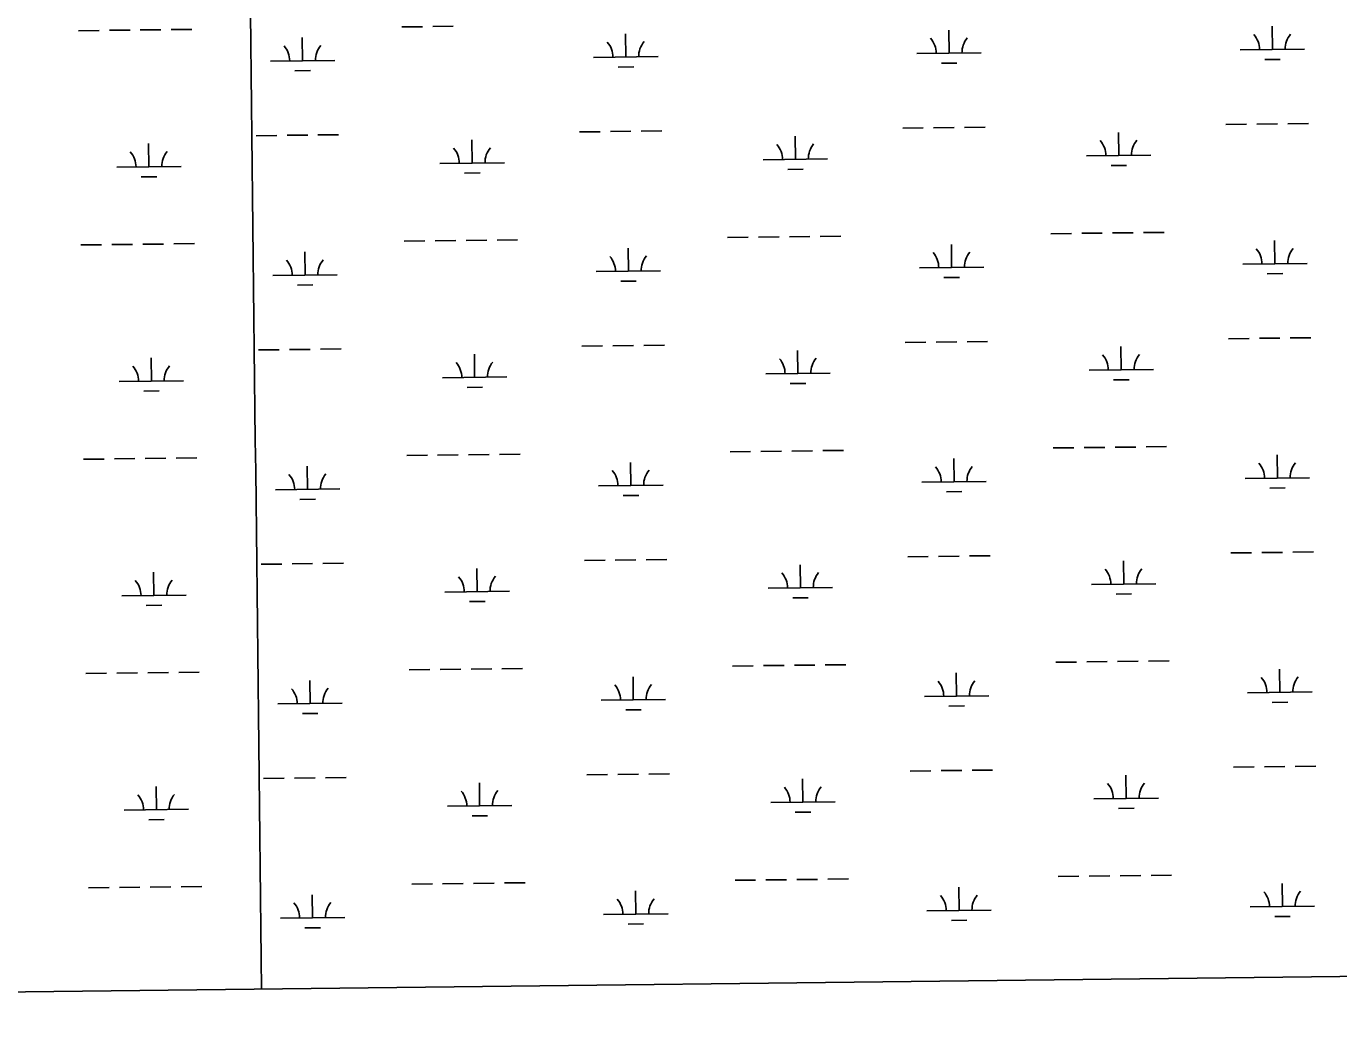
# Model space of a CAD drawing. Extents: x 3684037 to 3722149, y 433263 to 459021.
# Drawn here: x 3693188 to 3695226, y 438677 to 440234 of the extents above; entities that cross this region are included whole.
import ezdxf

# ---------------------------------------------------------------- set-up
doc = ezdxf.new("R2010")
doc.units = 0
for name, color, linetype in [('V-GRID-FRAM', 7, 'Continuous'), ('V-GRID-MAJR', 7, 'Continuous'), ('V-WETL-SWMP', 7, 'Continuous')]:
    doc.layers.add(name, color=color, linetype=linetype)

msp = doc.modelspace()

# ---------------------------------------------------------------- linework, layer by layer
at = {"layer": 'V-GRID-FRAM'}
msp.add_lwpolyline([(3688058.9450000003, 456858.86), (3719789.325, 457228.085), (3720008.822, 439046.889), (3688262.576, 438677.479), (3688058.9450000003, 456858.86)], dxfattribs=at)
at = {"layer": 'V-GRID-MAJR'}
msp.add_spline([(3693553.617, 438739.047), (3693484.88, 444797.567), (3693416.122, 450858.018), (3693347.364, 456918.47500000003), (3693347.342, 456920.398)], degree=3, dxfattribs=at)
at = {"layer": 'V-WETL-SWMP'}
for p, q in [((3693413.407536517, 440228.5336841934), (3693445.4053701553, 440228.9060240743)), ((3693771.291306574, 440232.69816613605), (3693803.289140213, 440233.07050601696)), ((3693819.2880570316, 440233.25667595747), (3693851.28589067, 440233.6290158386)), ((3695122.9222502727, 440197.68086312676), (3695122.5033686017, 440233.6784248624)), ((3693269.417285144, 440226.8581547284), (3693301.4151187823, 440227.2304946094)), ((3693317.4140356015, 440227.41666454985), (3693349.41186924, 440227.789004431)), ((3693365.4107860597, 440227.97517437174), (3693397.4086196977, 440228.34751425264)), ((3693617.3001859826, 440180.1608289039), (3693616.881304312, 440216.1583906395)), ((3694119.1742074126, 440186.0008403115), (3694118.755325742, 440221.99840204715)), ((3694621.0482288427, 440191.84085171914), (3694620.6293471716, 440227.83841345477)), ((3694571.051613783, 440191.25907065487), (3694671.0448439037, 440192.4226327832)), ((3695072.925635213, 440197.0990820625), (3695172.918865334, 440198.2626441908)), ((3693567.303570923, 440179.5790478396), (3693667.2968010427, 440180.74260996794)), ((3694069.177592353, 440185.41905924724), (3694169.1708224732, 440186.58262137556)), ((3694107.3545687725, 440170.43125799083), (3694131.352944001, 440170.710512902)), ((3694609.228590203, 440176.27126939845), (3694633.226965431, 440176.5505243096)), ((3695111.102611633, 440182.1112808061), (3695135.100986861, 440182.39053571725)), ((3693605.4805473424, 440164.5912465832), (3693629.4789225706, 440164.87050149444)), ((3694047.1142978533, 440069.72251078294), (3694079.112131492, 440070.09485066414)), ((3694095.1110483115, 440070.28102060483), (3694127.1088819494, 440070.6533604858)), ((3694143.1077987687, 440070.8395304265), (3694175.1056324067, 440071.21187030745)), ((3694548.9883192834, 440075.56252219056), (3694580.9861529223, 440075.93486207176)), ((3694596.9850697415, 440076.12103201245), (3694628.9829033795, 440076.4933718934)), ((3694644.981820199, 440076.6795418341), (3694676.979653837, 440077.0518817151)), ((3694884.3498917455, 440033.0317848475), (3694883.931010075, 440069.0293465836)), ((3695050.8623407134, 440081.4025335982), (3695082.8601743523, 440081.7748734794)), ((3695098.8590911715, 440081.9610434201), (3695130.8569248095, 440082.33338330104)), ((3695146.855841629, 440082.5195532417), (3695178.853675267, 440082.8918931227)), ((3693378.7278274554, 440015.5117506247), (3693378.3089457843, 440051.5093123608)), ((3693545.2402764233, 440063.8824993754), (3693577.2381100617, 440064.2548392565)), ((3693593.237026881, 440064.44100919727), (3693625.234860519, 440064.8133490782)), ((3693641.233777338, 440064.9995190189), (3693673.231610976, 440065.37185889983)), ((3693880.6018488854, 440021.35176203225), (3693880.182967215, 440057.3493237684)), ((3694382.4758703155, 440027.1917734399), (3694382.056988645, 440063.189335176)), ((3694332.479255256, 440026.6099923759), (3694432.4724853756, 440027.7735545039)), ((3694834.353276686, 440032.45000378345), (3694934.3465068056, 440033.61356591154)), ((3693328.7312123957, 440014.92996956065), (3693428.7244425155, 440016.0935316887)), ((3693830.6052338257, 440020.76998096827), (3693930.5984639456, 440021.9335430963)), ((3693868.7822102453, 440005.78217971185), (3693892.780585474, 440006.0614346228)), ((3694370.6562316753, 440011.6221911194), (3694394.654606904, 440011.90144603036)), ((3694872.5302531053, 440017.46220252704), (3694896.528628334, 440017.741457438)), ((3693366.908188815, 439999.94216830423), (3693390.9065640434, 440000.2214232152)), ((3694277.036201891, 439905.8857094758), (3694309.034035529, 439906.2580493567)), ((3694325.0329523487, 439906.4442192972), (3694357.030785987, 439906.81655917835)), ((3694373.0297028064, 439907.0027291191), (3694405.027536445, 439907.375069)), ((3694421.026453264, 439907.56123894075), (3694453.0242869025, 439907.93357882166)), ((3694778.910223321, 439911.7257208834), (3694810.908056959, 439912.0980607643)), ((3694826.9069737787, 439912.28423070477), (3694858.904807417, 439912.65657058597)), ((3694874.9037242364, 439912.8427405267), (3694906.901557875, 439913.2150804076)), ((3694922.9004746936, 439913.4012503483), (3694954.8983083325, 439913.7735902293)), ((3693273.2881590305, 439894.20568666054), (3693305.2859926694, 439894.5780265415)), ((3693321.284909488, 439894.76419648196), (3693353.2827431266, 439895.13653636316)), ((3693369.2816599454, 439895.32270630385), (3693401.279493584, 439895.69504618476)), ((3693417.2784104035, 439895.8812161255), (3693449.2762440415, 439896.2535560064)), ((3693621.1710598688, 439847.508360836), (3693620.7521781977, 439883.50592257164)), ((3693775.162180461, 439900.04569806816), (3693807.160014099, 439900.4180379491)), ((3693823.1589309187, 439900.6042078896), (3693855.156764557, 439900.9765477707)), ((3693871.155681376, 439901.1627177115), (3693903.1535150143, 439901.5350575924)), ((3693919.1524318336, 439901.7212275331), (3693951.150265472, 439902.09356741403)), ((3694123.0450812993, 439853.34837224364), (3694122.626199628, 439889.34593397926)), ((3694624.9191027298, 439859.18838365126), (3694624.5002210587, 439895.1859453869)), ((3695126.79312416, 439865.0283950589), (3695126.3742424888, 439901.0259567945)), ((3695076.7965091, 439864.4466139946), (3695176.78973922, 439865.6101761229)), ((3693571.174444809, 439846.92657977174), (3693671.16767493, 439848.09014190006)), ((3694073.0484662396, 439852.76659117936), (3694173.04169636, 439853.9301533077)), ((3694574.92248767, 439858.606602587), (3694674.91571779, 439859.7701647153)), ((3694613.0994640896, 439843.61880133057), (3694637.0978393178, 439843.89805624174)), ((3695114.9734855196, 439849.4588127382), (3695138.971860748, 439849.73806764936)), ((3693609.351421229, 439831.9387785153), (3693633.349796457, 439832.21803342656)), ((3694111.2254426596, 439837.77878992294), (3694135.2238178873, 439838.0580448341)), ((3694552.8591931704, 439742.9100541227), (3694584.857026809, 439743.2823940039)), ((3694600.8559436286, 439743.46856394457), (3694632.8537772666, 439743.84090382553)), ((3694648.852694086, 439744.0270737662), (3694680.850527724, 439744.3994136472)), ((3695054.7332146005, 439748.7500655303), (3695086.731048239, 439749.1224054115)), ((3695102.7299650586, 439749.3085753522), (3695134.7277986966, 439749.68091523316)), ((3695150.726715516, 439749.86708517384), (3695182.724549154, 439750.2394250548)), ((3693549.1111503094, 439731.2300313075), (3693581.108983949, 439731.60237118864)), ((3693597.1079007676, 439731.7885411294), (3693629.1057344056, 439732.1608810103)), ((3693645.1046512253, 439732.34705095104), (3693677.1024848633, 439732.71939083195)), ((3693884.4727227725, 439688.69929396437), (3693884.0538411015, 439724.6968557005)), ((3694050.98517174, 439737.07004271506), (3694082.983005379, 439737.44238259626)), ((3694098.981922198, 439737.62855253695), (3694130.979755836, 439738.0008924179)), ((3694146.9786726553, 439738.1870623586), (3694178.9765062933, 439738.55940223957)), ((3694386.3467442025, 439694.539305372), (3694385.927862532, 439730.53686710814)), ((3694888.2207656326, 439700.3793167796), (3694887.8018839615, 439736.3768785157)), ((3693382.598701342, 439682.8592825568), (3693382.179819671, 439718.8568442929)), ((3694838.224150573, 439699.79753571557), (3694938.2173806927, 439700.96109784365)), ((3693332.6020862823, 439682.27750149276), (3693432.595316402, 439683.4410636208)), ((3693834.476107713, 439688.1175129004), (3693934.4693378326, 439689.2810750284)), ((3694336.350129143, 439693.957524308), (3694436.3433592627, 439695.12108643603)), ((3694374.5271055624, 439678.96972305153), (3694398.525480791, 439679.24897796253)), ((3694876.4011269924, 439684.80973445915), (3694900.399502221, 439685.0889893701)), ((3693370.779062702, 439667.28970023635), (3693394.77743793, 439667.5689551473)), ((3693872.6530841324, 439673.12971164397), (3693896.6514593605, 439673.4089665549)), ((3694782.781097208, 439579.0732528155), (3694814.778930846, 439579.44559269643)), ((3694830.777847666, 439579.6317626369), (3694862.7756813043, 439580.0041025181)), ((3694878.774598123, 439580.1902724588), (3694910.7724317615, 439580.56261233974)), ((3694926.7713485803, 439580.7487822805), (3694958.769182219, 439581.1211221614)), ((3693277.159032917, 439561.55321859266), (3693309.1568665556, 439561.9255584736)), ((3693325.155783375, 439562.1117284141), (3693357.1536170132, 439562.4840682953)), ((3693373.1525338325, 439562.67023823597), (3693405.150367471, 439563.0425781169)), ((3693421.1492842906, 439563.2287480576), (3693453.1471179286, 439563.6010879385)), ((3693779.0330543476, 439567.3932300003), (3693811.030887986, 439567.7655698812)), ((3693827.0298048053, 439567.9517398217), (3693859.0276384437, 439568.32407970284)), ((3693875.0265552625, 439568.5102496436), (3693907.024388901, 439568.8825895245)), ((3693923.02330572, 439569.06875946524), (3693955.0211393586, 439569.44109934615)), ((3694126.915955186, 439520.69590417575), (3694126.497073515, 439556.6934659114)), ((3694280.907075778, 439573.2332414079), (3694312.904909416, 439573.6055812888)), ((3694328.903826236, 439573.7917512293), (3694360.9016598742, 439574.16409111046)), ((3694376.900576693, 439574.3502610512), (3694408.8984103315, 439574.7226009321)), ((3694424.89732715, 439574.90877087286), (3694456.895160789, 439575.2811107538)), ((3694628.7899766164, 439526.5359155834), (3694628.3710949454, 439562.533477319)), ((3695130.6639980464, 439532.375926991), (3695130.2451163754, 439568.3734887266)), ((3693625.041933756, 439514.85589276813), (3693624.623052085, 439550.8534545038)), ((3694076.919340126, 439520.1141231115), (3694176.912570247, 439521.2776852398)), ((3694578.7933615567, 439525.9541345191), (3694678.786591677, 439527.1176966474)), ((3695080.6673829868, 439531.7941459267), (3695180.660613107, 439532.95770805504)), ((3695118.8443594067, 439516.8063446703), (3695142.8427346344, 439517.0855995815)), ((3693575.045318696, 439514.27411170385), (3693675.0385488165, 439515.4376738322)), ((3693613.2222951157, 439499.28631044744), (3693637.2206703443, 439499.5655653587)), ((3694115.096316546, 439505.12632185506), (3694139.0946917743, 439505.40557676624)), ((3694616.9703379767, 439510.9663332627), (3694640.9687132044, 439511.24558817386)), ((3695058.6040884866, 439416.0975974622), (3695090.601922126, 439416.4699373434)), ((3695106.6008389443, 439416.65610728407), (3695138.598672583, 439417.02844716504)), ((3695154.5975894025, 439417.2146171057), (3695186.5954230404, 439417.5869569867)), ((3693552.9820241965, 439398.5775632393), (3693584.979857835, 439398.9499031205)), ((3693600.9787746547, 439399.13607306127), (3693632.9766082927, 439399.5084129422)), ((3693648.975525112, 439399.6945828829), (3693680.97335875, 439400.0669227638)), ((3694054.8560456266, 439404.41757464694), (3694086.8538792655, 439404.78991452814)), ((3694102.8527960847, 439404.9760844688), (3694134.8506297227, 439405.3484243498)), ((3694150.8495465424, 439405.5345942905), (3694182.8473801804, 439405.90693417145)), ((3694390.217618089, 439361.8868373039), (3694389.7987364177, 439397.88439904)), ((3694556.7300670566, 439410.25758605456), (3694588.727900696, 439410.62992593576)), ((3694604.7268175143, 439410.81609587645), (3694636.7246511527, 439411.1884357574)), ((3694652.7235679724, 439411.3746056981), (3694684.7214016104, 439411.74694557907)), ((3694892.091639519, 439367.7268487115), (3694891.6727578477, 439403.7244104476)), ((3693386.4695752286, 439350.2068144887), (3693386.0506935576, 439386.2043762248)), ((3693888.3435966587, 439356.04682589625), (3693887.9247149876, 439392.0443876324)), ((3693838.346981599, 439355.46504483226), (3693938.340211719, 439356.6286069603)), ((3694340.2210030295, 439361.3050562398), (3694440.2142331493, 439362.4686183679)), ((3694842.0950244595, 439367.14506764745), (3694942.0882545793, 439368.30862977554)), ((3693336.472960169, 439349.62503342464), (3693436.466190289, 439350.7885955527)), ((3693374.6499365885, 439334.6372321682), (3693398.648311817, 439334.9164870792)), ((3693876.5239580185, 439340.47724357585), (3693900.522333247, 439340.7564984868)), ((3694378.397979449, 439346.3172549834), (3694402.396354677, 439346.59650989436)), ((3694880.272000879, 439352.15726639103), (3694904.270376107, 439352.436521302)), ((3693377.023407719, 439230.01777016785), (3693409.0212413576, 439230.39011004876)), ((3693425.0201581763, 439230.5762799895), (3693457.017991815, 439230.9486198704)), ((3693782.9039282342, 439234.74076193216), (3693814.901761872, 439235.11310181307)), ((3693830.900678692, 439235.2992717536), (3693862.89851233, 439235.6716116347)), ((3693878.8974291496, 439235.85778157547), (3693910.895262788, 439236.2301214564)), ((3693926.894179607, 439236.4162913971), (3693958.8920132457, 439236.78863127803)), ((3694284.7779496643, 439240.5807733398), (3694316.7757833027, 439240.9531132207)), ((3694332.774700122, 439241.13928316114), (3694364.77253376, 439241.51162304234)), ((3694380.7714505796, 439241.6977929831), (3694412.769284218, 439242.070132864)), ((3694428.7682010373, 439242.25630280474), (3694460.7660346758, 439242.62864268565)), ((3694786.6519710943, 439246.42078474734), (3694818.6498047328, 439246.7931246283)), ((3694834.648721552, 439246.97929456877), (3694866.64655519, 439247.35163444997)), ((3694882.6454720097, 439247.53780439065), (3694914.643305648, 439247.9101442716)), ((3694930.6422224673, 439248.0963142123), (3694962.640056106, 439248.4686540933)), ((3695134.534871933, 439199.7234589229), (3695134.115990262, 439235.7210206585)), ((3693281.029906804, 439228.90075052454), (3693313.027740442, 439229.27309040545)), ((3693329.026657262, 439229.45926034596), (3693361.0244909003, 439229.8316002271)), ((3693628.9128076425, 439182.2034247), (3693628.4939259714, 439218.20098643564)), ((3694130.786829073, 439188.04343610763), (3694130.367947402, 439224.04099784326)), ((3694632.660850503, 439193.88344751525), (3694632.241968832, 439229.8810092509)), ((3694582.6642354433, 439193.301666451), (3694682.657465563, 439194.4652285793)), ((3695084.5382568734, 439199.1416778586), (3695184.531486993, 439200.3052399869)), ((3693578.916192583, 439181.62164363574), (3693678.909422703, 439182.78520576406)), ((3694080.7902140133, 439187.46165504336), (3694180.7834441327, 439188.6252171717)), ((3694118.967190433, 439172.47385378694), (3694142.965565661, 439172.7531086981)), ((3694620.841211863, 439178.31386519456), (3694644.8395870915, 439178.59312010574)), ((3695122.7152332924, 439184.1538766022), (3695146.7136085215, 439184.43313151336)), ((3693617.093169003, 439166.6338423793), (3693641.0915442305, 439166.9130972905)), ((3693652.8463989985, 439067.04211481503), (3693684.8442326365, 439067.41445469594)), ((3694058.7269195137, 439071.76510657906), (3694090.724753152, 439072.13744646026)), ((3694106.7236699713, 439072.32361640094), (3694138.72150361, 439072.6959562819)), ((3694154.720420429, 439072.8821262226), (3694186.718254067, 439073.25446610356)), ((3694560.6009409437, 439077.6051179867), (3694592.5987745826, 439077.9774578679)), ((3694608.5976914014, 439078.16362780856), (3694640.59552504, 439078.53596768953)), ((3694656.5944418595, 439078.7221376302), (3694688.5922754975, 439079.0944775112)), ((3694895.962513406, 439035.0743806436), (3694895.543631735, 439071.0719423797)), ((3695062.4749623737, 439083.4451293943), (3695094.4727960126, 439083.8174692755)), ((3695110.4717128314, 439084.0036392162), (3695142.46954647, 439084.37597909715)), ((3695158.4684632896, 439084.56214903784), (3695190.4662969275, 439084.9344889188)), ((3693390.3404491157, 439017.5543464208), (3693389.921567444, 439053.5519081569)), ((3693556.852898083, 439065.92509517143), (3693588.850731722, 439066.29743505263)), ((3693604.849648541, 439066.4836049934), (3693636.8474821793, 439066.8559448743)), ((3693892.2144705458, 439023.39435782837), (3693891.7955888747, 439059.3919195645)), ((3694394.088491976, 439029.234369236), (3694393.6696103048, 439065.23193097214)), ((3694344.091876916, 439028.65258817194), (3694444.085107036, 439029.81615030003)), ((3694845.965898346, 439034.49259957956), (3694945.9591284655, 439035.65616170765)), ((3693340.343834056, 439016.97256535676), (3693440.337064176, 439018.1361274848)), ((3693842.217855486, 439022.8125767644), (3693942.211085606, 439023.9761388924)), ((3693880.3948319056, 439007.82477550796), (3693904.393207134, 439008.1040304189)), ((3694382.2688533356, 439013.6647869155), (3694406.2672285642, 439013.9440418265)), ((3694884.1428747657, 439019.50479832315), (3694908.1412499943, 439019.7840532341)), ((3693378.5208104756, 439001.98476410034), (3693402.5191857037, 439002.2640190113)), ((3694288.6488235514, 438907.9283052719), (3694320.6466571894, 438908.3006451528)), ((3694336.645574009, 438908.48681509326), (3694368.643407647, 438908.85915497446)), ((3694384.6423244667, 438909.0453249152), (3694416.640158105, 438909.4176647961)), ((3694432.639074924, 438909.60383473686), (3694464.636908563, 438909.97617461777)), ((3694790.5228449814, 438913.76831667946), (3694822.5206786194, 438914.1406565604)), ((3694838.519595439, 438914.3268265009), (3694870.517429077, 438914.6991663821)), ((3694886.5163458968, 438914.88533632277), (3694918.514179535, 438915.25767620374)), ((3694934.513096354, 438915.4438461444), (3694966.510929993, 438915.8161860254)), ((3693284.900780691, 438896.24828245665), (3693316.8986143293, 438896.62062233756)), ((3693332.8975311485, 438896.8067922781), (3693364.8953647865, 438897.1791321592)), ((3693380.8942816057, 438897.36530209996), (3693412.892115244, 438897.7376419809)), ((3693428.8910320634, 438897.9238119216), (3693460.888865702, 438898.2961518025)), ((3693632.783681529, 438849.5509566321), (3693632.364799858, 438885.54851836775)), ((3693786.7748021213, 438902.0882938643), (3693818.7726357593, 438902.4606337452)), ((3693834.771552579, 438902.6468036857), (3693866.769386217, 438903.01914356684)), ((3693882.768303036, 438903.2053135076), (3693914.7661366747, 438903.5776533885)), ((3693930.7650534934, 438903.76382332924), (3693962.7628871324, 438904.13616321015)), ((3694134.6577029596, 438855.39096803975), (3694134.2388212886, 438891.3885297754)), ((3694636.53172439, 438861.23097944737), (3694636.112842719, 438897.228541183)), ((3695138.40574582, 438867.070990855), (3695137.986864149, 438903.0685525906)), ((3695088.4091307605, 438866.4892097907), (3695188.40236088, 438867.65277191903)), ((3693582.7870664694, 438848.96917556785), (3693682.7802965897, 438850.13273769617)), ((3694084.6610879, 438854.8091869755), (3694184.6543180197, 438855.9727491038)), ((3694586.5351093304, 438860.6491983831), (3694686.52833945, 438861.8127605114)), ((3694624.7120857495, 438845.6613971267), (3694648.710460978, 438845.94065203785)), ((3695126.5861071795, 438851.5014085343), (3695150.584482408, 438851.7806634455)), ((3693620.9640428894, 438833.98137431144), (3693644.9624181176, 438834.2606292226)), ((3694122.83806432, 438839.82138571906), (3694146.8364395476, 438840.10064063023)), ((3695283.346988, 438759.17505346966), (3689307.0653869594, 438689.6330299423))]:
    msp.add_line(p, q, dxfattribs=at)
for centre, radius, start, end in [((3694063.9294865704, 440185.8328254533), 35.24628790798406, 359.89486700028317, 41.43852533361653), ((3694174.407879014, 440187.11839721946), 35.246287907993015, 139.89486394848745, 181.43852228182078), ((3694565.8035080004, 440191.67283686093), 35.24628790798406, 359.89486700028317, 41.43852533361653), ((3694676.281900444, 440192.958408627), 35.246287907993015, 139.89486394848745, 181.43852228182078), ((3695067.6775294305, 440197.5128482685), 35.24628790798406, 359.89486700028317, 41.43852533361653), ((3695178.155921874, 440198.79842003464), 35.246287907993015, 139.89486394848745, 181.43852228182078), ((3693562.05546514, 440179.9928140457), 35.24628790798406, 359.89486700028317, 41.43852533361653), ((3693672.5338575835, 440181.27838581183), 35.246287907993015, 139.89486394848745, 181.43852228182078), ((3694327.2311494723, 440027.02375858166), 35.24628790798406, 359.89486700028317, 41.43852533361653), ((3694437.709541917, 440028.30933034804), 35.246287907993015, 139.89486394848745, 181.43852228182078), ((3694829.1051709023, 440032.8637699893), 35.24628790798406, 359.89486700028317, 41.43852533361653), ((3694939.583563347, 440034.14934175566), 35.246287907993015, 139.89486394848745, 181.43852228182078), ((3693323.483106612, 440015.3437357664), 35.24628790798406, 359.89486700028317, 41.43852533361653), ((3693433.961499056, 440016.6293075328), 35.246287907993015, 139.89486394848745, 181.43852228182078), ((3693825.3571280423, 440021.18374717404), 35.24628790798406, 359.89486700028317, 41.43852533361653), ((3693935.8355204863, 440022.4693189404), 35.246287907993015, 139.89486394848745, 181.43852228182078), ((3694680.1527743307, 439860.30594055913), 35.246287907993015, 139.89486394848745, 181.43852228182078), ((3695071.548403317, 439864.8603802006), 35.24628790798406, 359.89486700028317, 41.43852533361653), ((3695182.0267957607, 439866.14595196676), 35.246287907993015, 139.89486394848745, 181.43852228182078), ((3693565.9263390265, 439847.3403459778), 35.24628790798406, 359.89486700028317, 41.43852533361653), ((3693676.40473147, 439848.62591774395), 35.246287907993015, 139.89486394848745, 181.43852228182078), ((3694067.8003604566, 439853.1803573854), 35.24628790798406, 359.89486700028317, 41.43852533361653), ((3694178.2787529, 439854.46592915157), 35.246287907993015, 139.89486394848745, 181.43852228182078), ((3694569.674381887, 439859.02036879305), 35.24628790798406, 359.89486700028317, 41.43852533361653), ((3694832.9760447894, 439700.2113019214), 35.24628790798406, 359.89486700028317, 41.43852533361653), ((3694943.4544372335, 439701.4968736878), 35.246287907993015, 139.89486394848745, 181.43852228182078), ((3693327.353980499, 439682.69126769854), 35.24628790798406, 359.89486700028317, 41.43852533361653), ((3693437.832372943, 439683.9768394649), 35.246287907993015, 139.89486394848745, 181.43852228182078), ((3693829.2280019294, 439688.53127910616), 35.24628790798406, 359.89486700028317, 41.43852533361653), ((3693939.706394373, 439689.81685087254), 35.246287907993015, 139.89486394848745, 181.43852228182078), ((3694331.1020233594, 439694.3712905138), 35.24628790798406, 359.89486700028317, 41.43852533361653), ((3694441.5804158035, 439695.65686228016), 35.246287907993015, 139.89486394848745, 181.43852228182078), ((3693569.7972129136, 439514.6878779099), 35.24628790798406, 359.89486700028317, 41.43852533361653), ((3693680.2756053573, 439515.97344967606), 35.246287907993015, 139.89486394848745, 181.43852228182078), ((3694071.6712343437, 439520.52788931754), 35.24628790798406, 359.89486700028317, 41.43852533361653), ((3694182.1496267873, 439521.8134610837), 35.246287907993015, 139.89486394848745, 181.43852228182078), ((3694573.5452557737, 439526.36790072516), 35.24628790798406, 359.89486700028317, 41.43852533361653), ((3694684.0236482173, 439527.65347249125), 35.246287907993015, 139.89486394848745, 181.43852228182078), ((3695075.4192772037, 439532.2079121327), 35.24628790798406, 359.89486700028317, 41.43852533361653), ((3695185.8976696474, 439533.49348389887), 35.246287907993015, 139.89486394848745, 181.43852228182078), ((3693331.2248543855, 439350.0387996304), 35.24628790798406, 359.89486700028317, 41.43852533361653), ((3693441.7032468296, 439351.3243713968), 35.246287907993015, 139.89486394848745, 181.43852228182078), ((3693833.0988758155, 439355.87881103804), 35.24628790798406, 359.89486700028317, 41.43852533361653), ((3693943.57726826, 439357.1643828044), 35.246287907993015, 139.89486394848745, 181.43852228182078), ((3694334.972897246, 439361.71882244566), 35.24628790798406, 359.89486700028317, 41.43852533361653), ((3694445.45128969, 439363.00439421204), 35.246287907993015, 139.89486394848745, 181.43852228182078), ((3694836.846918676, 439367.5588338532), 35.24628790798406, 359.89486700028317, 41.43852533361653), ((3694947.32531112, 439368.8444056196), 35.246287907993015, 139.89486394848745, 181.43852228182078), ((3694075.5421082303, 439187.8754212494), 35.24628790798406, 359.89486700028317, 41.43852533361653), ((3694186.020500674, 439189.1609930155), 35.246287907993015, 139.89486394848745, 181.43852228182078), ((3694577.416129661, 439193.715432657), 35.24628790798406, 359.89486700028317, 41.43852533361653), ((3694687.8945221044, 439195.00100442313), 35.246287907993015, 139.89486394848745, 181.43852228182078), ((3695079.290151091, 439199.5554440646), 35.24628790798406, 359.89486700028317, 41.43852533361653), ((3695189.7685435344, 439200.84101583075), 35.246287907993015, 139.89486394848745, 181.43852228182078), ((3693573.6680868, 439182.0354098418), 35.24628790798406, 359.89486700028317, 41.43852533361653), ((3693684.1464792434, 439183.32098160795), 35.246287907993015, 139.89486394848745, 181.43852228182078), ((3693947.4481421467, 439024.51191473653), 35.246287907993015, 139.89486394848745, 181.43852228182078), ((3694338.8437711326, 439029.0663543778), 35.24628790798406, 359.89486700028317, 41.43852533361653), ((3694449.322163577, 439030.35192614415), 35.246287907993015, 139.89486394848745, 181.43852228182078), ((3694840.7177925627, 439034.9063657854), 35.24628790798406, 359.89486700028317, 41.43852533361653), ((3694951.196185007, 439036.1919375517), 35.246287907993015, 139.89486394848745, 181.43852228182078), ((3693335.0957282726, 439017.38633156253), 35.24628790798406, 359.89486700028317, 41.43852533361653), ((3693445.574120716, 439018.6719033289), 35.246287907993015, 139.89486394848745, 181.43852228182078), ((3693836.9697497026, 439023.22634297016), 35.24628790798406, 359.89486700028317, 41.43852533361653), ((3694581.2870035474, 438861.0629645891), 35.24628790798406, 359.89486700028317, 41.43852533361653), ((3694691.765395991, 438862.34853635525), 35.246287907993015, 139.89486394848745, 181.43852228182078), ((3695083.1610249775, 438866.9029759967), 35.24628790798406, 359.89486700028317, 41.43852533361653), ((3695193.639417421, 438868.18854776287), 35.246287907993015, 139.89486394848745, 181.43852228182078), ((3693577.538960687, 438849.3829417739), 35.24628790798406, 359.89486700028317, 41.43852533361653), ((3693688.0173531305, 438850.66851354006), 35.246287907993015, 139.89486394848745, 181.43852228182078), ((3694079.412982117, 438855.22295318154), 35.24628790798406, 359.89486700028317, 41.43852533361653), ((3694189.8913745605, 438856.5085249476), 35.246287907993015, 139.89486394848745, 181.43852228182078)]:
    msp.add_arc(centre, radius, start, end, dxfattribs=at)

doc.saveas('drawing.dxf')
